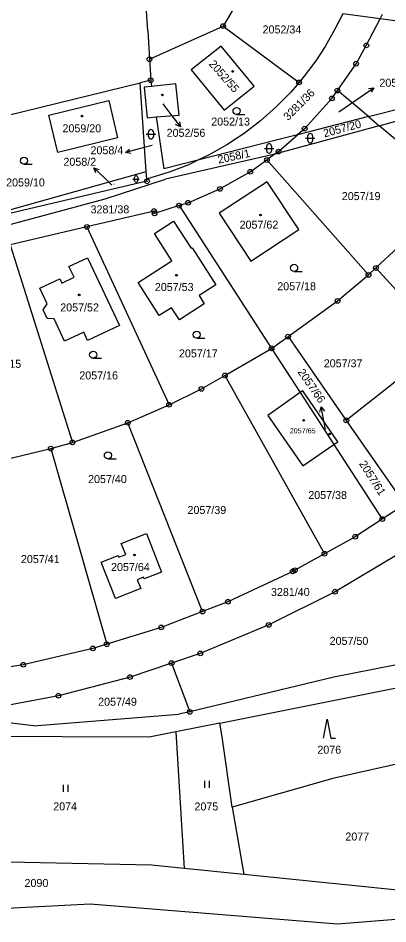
# Model space of a CAD drawing. Extents: x -736345 to -729997, y -1130177 to -1122501.
# Drawn here: x -732764.1 to -732685.6, y -1128454 to -1128261.6 of the extents above; entities that cross this region are included whole.
import ezdxf

# ---------------------------------------------------------------- set-up
doc = ezdxf.new("R2010")
doc.units = 0
for name, color, linetype in [('Vrstva 1', 7, 'Continuous'), ('Vrstva 16', 7, 'Continuous'), ('Vrstva 18', 7, 'Continuous'), ('Vrstva 19', 7, 'Continuous'), ('Vrstva 25', 7, 'Continuous')]:
    doc.layers.add(name, color=color, linetype=linetype)

msp = doc.modelspace()

# ---------------------------------------------------------------- linework, layer by layer
at = {"layer": 'Vrstva 1'}
for points in [[(-732736.63, -1128264.28), (-732737.22, -1128254.69)], [(-732717.34, -1128257.7), (-732720.64, -1128263.29)], [(-732695.2, -1128260.7), (-732696.89, -1128263.97)], [(-732687.31, -1128261.76), (-732695.2, -1128260.7)], [(-732687.31, -1128261.76), (-732686.79, -1128260.75)], [(-732690.22, -1128267.4), (-732687.31, -1128261.76)], [(-732658.02, -1128265.73), (-732687.31, -1128261.76)], [(-732736.63, -1128264.28), (-732736.26, -1128270.32)], [(-732736.26, -1128270.32), (-732720.64, -1128263.29)], [(-732720.64, -1128263.29), (-732704.51, -1128275.25)], [(-732696.89, -1128263.97), (-732698.98, -1128267.63)], [(-732727.39, -1128272.61), (-732720.39, -1128281.13), (-732714.04, -1128276.05), (-732721.06, -1128267.52), (-732727.39, -1128272.61)], [(-732698.98, -1128267.63), (-732700.94, -1128270.65)], [(-732692.38, -1128271.27), (-732690.22, -1128267.4)], [(-732736.26, -1128270.32), (-732735.99, -1128274.8)], [(-732700.94, -1128270.65), (-732703.4, -1128273.95)], [(-732696.37, -1128276.97), (-732692.38, -1128271.27)], [(-732703.4, -1128273.95), (-732704.51, -1128275.25)], [(-732773.53, -1128283.95), (-732738.27, -1128275.35)], [(-732735.99, -1128274.8), (-732738.27, -1128275.35)], [(-732736.93, -1128294.21), (-732738.27, -1128275.35)], [(-732735.8, -1128276.1), (-732737.4, -1128276.27)], [(-732737.4, -1128276.27), (-732736.77, -1128282.75), (-732734.83, -1128282.59)], [(-732735.99, -1128274.8), (-732735.8, -1128276.1)], [(-732734.83, -1128282.59), (-732729.93, -1128282.19), (-732730.65, -1128275.55), (-732735.8, -1128276.1)], [(-732704.51, -1128275.25), (-732706.27, -1128277.31)], [(-732706.27, -1128277.31), (-732709.36, -1128280.46)], [(-732697.54, -1128278.65), (-732696.37, -1128276.97)], [(-732689.78, -1128282.5), (-732696.37, -1128276.97)], [(-732757.62, -1128282.21), (-732744.88, -1128279.09), (-732743.02, -1128287.02), (-732755.71, -1128290.12), (-732757.62, -1128282.21)], [(-732703.31, -1128285.05), (-732697.54, -1128278.65)], [(-732709.36, -1128280.46), (-732712.67, -1128283.39)], [(-732689.78, -1128282.5), (-732682.2, -1128280.55)], [(-732734.83, -1128282.59), (-732733.19, -1128293.61)], [(-732712.67, -1128283.39), (-732716.17, -1128286.08)], [(-732689.78, -1128282.5), (-732704.82, -1128286.38)], [(-732689.78, -1128282.5), (-732687.47, -1128284.44)], [(-732687.47, -1128284.44), (-732681.44, -1128282.78)], [(-732687.47, -1128284.44), (-732709.64, -1128290.52)], [(-732703.31, -1128285.05), (-732704.82, -1128286.38)], [(-732677.24, -1128293.03), (-732687.47, -1128284.44)], [(-732709.63, -1128287.62), (-732725.99, -1128291.78)], [(-732716.17, -1128286.08), (-732719.86, -1128288.52)], [(-732704.82, -1128286.38), (-732709.63, -1128287.62)], [(-732708.84, -1128289.95), (-732704.82, -1128286.38)], [(-732719.86, -1128288.52), (-732723.7, -1128290.69)], [(-732709.64, -1128290.52), (-732732.88, -1128295.78)], [(-732723.7, -1128290.69), (-732725.99, -1128291.78)], [(-732709.64, -1128290.52), (-732711.34, -1128291.73)], [(-732708.84, -1128289.95), (-732709.64, -1128290.52)], [(-732725.99, -1128291.78), (-732733.19, -1128293.61)], [(-732731.8, -1128294.21), (-732727.69, -1128292.59)], [(-732725.99, -1128291.78), (-732727.69, -1128292.59)], [(-732714.86, -1128294.24), (-732711.34, -1128291.73)], [(-732689.76, -1128316.15), (-732711.34, -1128291.73)], [(-732768.52, -1128303.05), (-732736.93, -1128294.21)], [(-732736.82, -1128295.76), (-732736.93, -1128294.21)], [(-732736.82, -1128295.76), (-732731.8, -1128294.21)], [(-732721.29, -1128297.88), (-732714.86, -1128294.24)], [(-732736.79, -1128296.26), (-732768.07, -1128303.61), (-732768.36, -1128303.67)], [(-732745.69, -1128299.95), (-732732.88, -1128295.78)], [(-732736.79, -1128296.26), (-732736.82, -1128295.76)], [(-732711.27, -1128296.34), (-732721.46, -1128303.03)], [(-732704.57, -1128306.52), (-732711.27, -1128296.34)], [(-732728.07, -1128300.83), (-732721.29, -1128297.88)], [(-732783.04, -1128310.03), (-732745.69, -1128299.95)], [(-732728.07, -1128300.83), (-732729.99, -1128301.43)], [(-732735.3, -1128302.59), (-732749.56, -1128305.94)], [(-732735.19, -1128303.07), (-732735.3, -1128302.59)], [(-732729.99, -1128301.43), (-732735.19, -1128303.07)], [(-732729.99, -1128301.43), (-732710.34, -1128331.74)], [(-732721.46, -1128303.03), (-732714.76, -1128313.22)], [(-732735.22, -1128307.33), (-732731.16, -1128304.7)], [(-732731.16, -1128304.7), (-732727.41, -1128310.49)], [(-732749.56, -1128305.94), (-732765.86, -1128309.76)], [(-732749.56, -1128305.94), (-732732.11, -1128343.73)], [(-732714.76, -1128313.22), (-732704.57, -1128306.52)], [(-732731.52, -1128313.16), (-732735.22, -1128307.33)], [(-732765.86, -1128309.76), (-732752.61, -1128351.72)], [(-732727.41, -1128310.49), (-732727.22, -1128310.39)], [(-732727.22, -1128310.39), (-732722.17, -1128318.24)], [(-732683.48, -1128310.25), (-732688.17, -1128314.67)], [(-732753.35, -1128314.38), (-732749.41, -1128312.53)], [(-732749.41, -1128312.53), (-732742.63, -1128326.92)], [(-732752.28, -1128316.64), (-732753.35, -1128314.38)], [(-732738.69, -1128317.77), (-732731.52, -1128313.16)], [(-732688.17, -1128314.67), (-732689.76, -1128316.15)], [(-732688.17, -1128314.67), (-732678.72, -1128325.03)], [(-732754.86, -1128317.87), (-732752.28, -1128316.64)], [(-732696.34, -1128321.67), (-732689.76, -1128316.15)], [(-732759.52, -1128318.94), (-732755.29, -1128316.96)], [(-732755.29, -1128316.96), (-732754.86, -1128317.87)], [(-732734.19, -1128324.78), (-732738.69, -1128317.77)], [(-732722.17, -1128318.24), (-732725.74, -1128320.49)], [(-732757.95, -1128322.31), (-732759.52, -1128318.94)], [(-732725.74, -1128320.49), (-732724.63, -1128322.28)], [(-732758.83, -1128323.56), (-732757.95, -1128322.31)], [(-732724.63, -1128322.28), (-732729.9, -1128325.66)], [(-732706.85, -1128329.23), (-732696.34, -1128321.67)], [(-732757.98, -1128325.38), (-732758.83, -1128323.56)], [(-732731.57, -1128323.1), (-732734.19, -1128324.78)], [(-732729.9, -1128325.66), (-732731.57, -1128323.1)], [(-732756.5, -1128325.5), (-732757.98, -1128325.38)], [(-732754.27, -1128330.19), (-732756.5, -1128325.5)], [(-732742.63, -1128326.92), (-732749.39, -1128330.07)], [(-732750.23, -1128328.31), (-732754.27, -1128330.19)], [(-732749.39, -1128330.07), (-732750.23, -1128328.31)], [(-732710.34, -1128331.74), (-732706.85, -1128329.23)], [(-732706.85, -1128329.23), (-732694.47, -1128347.06)], [(-732720.26, -1128337.49), (-732710.34, -1128331.74)], [(-732710.34, -1128331.74), (-732704.24, -1128341.14)], [(-732725.23, -1128340.37), (-732720.26, -1128337.49)], [(-732720.26, -1128337.49), (-732699.11, -1128375.38)], [(-732683.15, -1128338.17), (-732694.47, -1128347.06)], [(-732732.11, -1128343.73), (-732725.23, -1128340.37)], [(-732704.24, -1128341.14), (-732711.1, -1128346.03)], [(-732703.72, -1128340.77), (-732704.24, -1128341.14)], [(-732704.24, -1128341.14), (-732697.1, -1128352.16)], [(-732696.29, -1128351.61), (-732703.72, -1128340.77)], [(-732740.88, -1128347.55), (-732732.11, -1128343.73)], [(-732711.1, -1128346.03), (-732703.71, -1128356.7)], [(-732694.47, -1128347.06), (-732682.08, -1128364.9)], [(-732752.61, -1128351.72), (-732740.88, -1128347.55)], [(-732724.99, -1128387.65), (-732740.88, -1128347.55)], [(-732773.96, -1128357.04), (-732757.21, -1128353.03)], [(-732757.21, -1128353.03), (-732752.61, -1128351.72)], [(-732757.21, -1128353.03), (-732745.32, -1128394.59)], [(-732703.71, -1128356.7), (-732697.1, -1128352.16)], [(-732697.1, -1128352.16), (-732696.29, -1128351.61)], [(-732697.1, -1128352.16), (-732686.83, -1128368)], [(-732682.08, -1128364.9), (-732686.83, -1128368)], [(-732686.83, -1128368), (-732692.59, -1128371.75)], [(-732742.25, -1128373.22), (-732736.91, -1128371.1)], [(-732736.91, -1128371.1), (-732733.7, -1128379.28)], [(-732692.59, -1128371.75), (-732699.11, -1128375.38)], [(-732741.31, -1128375.53), (-732742.25, -1128373.22)], [(-732746.53, -1128377.17), (-732742.88, -1128375.74)], [(-732742.88, -1128375.74), (-732742.74, -1128376.09)], [(-732742.74, -1128376.09), (-732741.31, -1128375.53)], [(-732699.11, -1128375.38), (-732705.38, -1128378.87)], [(-732683.32, -1128375.41), (-732696.87, -1128383.43)], [(-732743.51, -1128384.88), (-732746.53, -1128377.17)], [(-732733.7, -1128379.28), (-732737.37, -1128380.72)], [(-732705.85, -1128379.13), (-732719.6, -1128385.57)], [(-732705.38, -1128378.87), (-732705.85, -1128379.13)], [(-732737.51, -1128380.36), (-732738.85, -1128380.89)], [(-732738.85, -1128380.89), (-732738.12, -1128382.77)], [(-732737.37, -1128380.72), (-732737.51, -1128380.36)], [(-732738.12, -1128382.77), (-732743.51, -1128384.88)], [(-732696.87, -1128383.43), (-732710.94, -1128390.49)], [(-732719.6, -1128385.57), (-732724.99, -1128387.65)], [(-732724.99, -1128387.65), (-732733.77, -1128391.04)], [(-732733.77, -1128391.04), (-732745.32, -1128394.59)], [(-732710.94, -1128390.49), (-732725.47, -1128396.54)], [(-732748.28, -1128395.5), (-732763.06, -1128398.94)], [(-732745.32, -1128394.59), (-732748.28, -1128395.5)], [(-732725.47, -1128396.54), (-732731.58, -1128398.6)], [(-732666.88, -1128395.67), (-732697.13, -1128401.61)], [(-732763.06, -1128398.94), (-732766.27, -1128399.45)], [(-732731.58, -1128398.6), (-732740.38, -1128401.57)], [(-732731.58, -1128398.6), (-732727.71, -1128408.98)], [(-732740.38, -1128401.57), (-732755.61, -1128405.55)], [(-732697.13, -1128401.61), (-732727.71, -1128408.98)], [(-732721.29, -1128411.35), (-732677.48, -1128402.55)], [(-732755.61, -1128405.55), (-732771.08, -1128408.45)], [(-732727.71, -1128408.98), (-732730, -1128409.47)], [(-732760.85, -1128411.91), (-732780.35, -1128409.56)], [(-732760.85, -1128411.91), (-732730, -1128409.47)], [(-732721.29, -1128411.35), (-732730.67, -1128413.23)], [(-732720.86, -1128414.26), (-732721.29, -1128411.35)], [(-732736.36, -1128414.37), (-732773.29, -1128414.18)], [(-732730.67, -1128413.23), (-732736.36, -1128414.37)], [(-732730.67, -1128413.23), (-732728.93, -1128442.25)], [(-732718.7, -1128429.24), (-732720.86, -1128414.26)], [(-732679.71, -1128419.14), (-732697.31, -1128423.11)], [(-732697.31, -1128423.11), (-732718.7, -1128429.24)], [(-732718.7, -1128429.24), (-732717.21, -1128437.76)], [(-732717.21, -1128437.76), (-732716.2, -1128443.54)], [(-732735.86, -1128441.55), (-732772.91, -1128440.75)], [(-732728.93, -1128442.25), (-732735.86, -1128441.55)], [(-732716.2, -1128443.54), (-732728.93, -1128442.25)], [(-732671.76, -1128448.04), (-732716.2, -1128443.54)], [(-732770.74, -1128450.89), (-732748.87, -1128449.77)], [(-732748.87, -1128449.77), (-732696.37, -1128454)], [(-732696.37, -1128454), (-732674.18, -1128452.22)]]:
    msp.add_lwpolyline(points, dxfattribs=at)
at = {"layer": 'Vrstva 16'}
for points in [[(-732696.05, -1128281.51), (-732691.11, -1128278.08)], [(-732733.44, -1128279.82), (-732731.52, -1128282.33)], [(-732735.69, -1128288.66), (-732738.44, -1128289.39)], [(-732744.23, -1128297.07), (-732745.89, -1128295.47)], [(-732698.86, -1128348.99), (-732699.22, -1128347.13)]]:
    msp.add_lwpolyline(points, dxfattribs=at)
at = {"layer": 'Vrstva 25'}
for points in [[(-732691.11, -1128278.08), (-732688.644, -1128276.373)], [(-732689.751, -1128276.531), (-732688.644, -1128276.373), (-732689.182, -1128277.353)], [(-732731.52, -1128282.33), (-732729.698, -1128284.713)], [(-732729.909, -1128283.615), (-732729.698, -1128284.713), (-732730.703, -1128284.222)], [(-732717.77, -1128282.06), (-732716.02, -1128282.06)], [(-732736.44, -1128286.77), (-732736.44, -1128285.77)], [(-732735.44, -1128285.77), (-732735.44, -1128286.77)], [(-732736.94, -1128286.27), (-732734.94, -1128286.27)], [(-732703.13, -1128287.1), (-732701.13, -1128287.1)], [(-732702.63, -1128287.6), (-732702.63, -1128286.6)], [(-732701.63, -1128286.6), (-732701.63, -1128287.6)], [(-732738.44, -1128289.39), (-732741.34, -1128290.156)], [(-732740.245, -1128290.384), (-732741.34, -1128290.156), (-732740.501, -1128289.417)], [(-732711.86, -1128289.28), (-732709.86, -1128289.28)], [(-732711.36, -1128289.78), (-732711.36, -1128288.78)], [(-732710.36, -1128288.78), (-732710.36, -1128289.78)], [(-732762.91, -1128292.63), (-732761.16, -1128292.63)], [(-732745.89, -1128295.47), (-732748.051, -1128293.39)], [(-732747.677, -1128294.444), (-732748.051, -1128293.39), (-732746.984, -1128293.723)], [(-732739.435, -1128296.104), (-732739.435, -1128295.434)], [(-732738.764, -1128295.434), (-732738.764, -1128296.104)], [(-732739.77, -1128295.769), (-732738.429, -1128295.769)], [(-732705.56, -1128315.39), (-732703.81, -1128315.39)], [(-732726.24, -1128329.59), (-732724.49, -1128329.59)], [(-732748.21, -1128333.86), (-732746.46, -1128333.86)], [(-732700.092, -1128345.263), (-732699.792, -1128344.186), (-732699.111, -1128345.072)], [(-732699.22, -1128347.13), (-732699.792, -1128344.186)], [(-732745.09, -1128355.22), (-732743.34, -1128355.22)], [(-732699.28, -1128414.53), (-732698.53, -1128410.53), (-732697.78, -1128414.53), (-732696.78, -1128414.53)], [(-732724.527, -1128425.125), (-732724.527, -1128423.625)], [(-732723.493, -1128425.125), (-732723.493, -1128423.625)], [(-732754.527, -1128425.945), (-732754.527, -1128424.445)], [(-732753.493, -1128425.945), (-732753.493, -1128424.445)]]:
    msp.add_lwpolyline(points, dxfattribs=at)
for centre, radius in [((-732720.64, -1128263.29), 0.5), ((-732720.64, -1128263.29), 0.032), ((-732690.22, -1128267.4), 0.5), ((-732690.22, -1128267.4), 0.032), ((-732736.26, -1128270.32), 0.5), ((-732736.26, -1128270.32), 0.032), ((-732692.38, -1128271.27), 0.5), ((-732692.38, -1128271.27), 0.032), ((-732735.99, -1128274.8), 0.5), ((-732718.6, -1128272.92), 0.175), ((-732735.99, -1128274.8), 0.032), ((-732704.51, -1128275.25), 0.5), ((-732704.51, -1128275.25), 0.032), ((-732733.54, -1128277.92), 0.175), ((-732697.54, -1128278.65), 0.5), ((-732696.37, -1128276.97), 0.5), ((-732696.37, -1128276.97), 0.032), ((-732697.54, -1128278.65), 0.032), ((-732717.77, -1128281.31), 0.75), ((-732750.57, -1128282.41), 0.175), ((-732703.31, -1128285.05), 0.5), ((-732703.31, -1128285.05), 0.032), ((-732708.84, -1128289.95), 0.5), ((-732762.91, -1128291.88), 0.75), ((-732711.34, -1128291.73), 0.5), ((-732708.84, -1128289.95), 0.032), ((-732711.34, -1128291.73), 0.032), ((-732714.86, -1128294.24), 0.5), ((-732714.86, -1128294.24), 0.032), ((-732736.79, -1128296.26), 0.5), ((-732736.79, -1128296.26), 0.032), ((-732721.29, -1128297.88), 0.5), ((-732721.29, -1128297.88), 0.032), ((-732729.99, -1128301.43), 0.5), ((-732728.07, -1128300.83), 0.5), ((-732728.07, -1128300.83), 0.032), ((-732735.3, -1128302.59), 0.5), ((-732735.19, -1128303.07), 0.5), ((-732735.3, -1128302.59), 0.032), ((-732735.19, -1128303.07), 0.032), ((-732729.99, -1128301.43), 0.032), ((-732712.69, -1128303.43), 0.175), ((-732749.56, -1128305.94), 0.5), ((-732749.56, -1128305.94), 0.032), ((-732705.56, -1128314.64), 0.75), ((-732688.17, -1128314.67), 0.5), ((-732688.17, -1128314.67), 0.032), ((-732730.52, -1128316.2), 0.175), ((-732689.76, -1128316.15), 0.5), ((-732689.76, -1128316.15), 0.032), ((-732751.18, -1128320.38), 0.175), ((-732696.34, -1128321.67), 0.5), ((-732696.34, -1128321.67), 0.032), ((-732726.24, -1128328.84), 0.75), ((-732706.85, -1128329.23), 0.5), ((-732706.85, -1128329.23), 0.032), ((-732710.34, -1128331.74), 0.5), ((-732710.34, -1128331.74), 0.032), ((-732748.21, -1128333.11), 0.75), ((-732720.26, -1128337.49), 0.5), ((-732720.26, -1128337.49), 0.032), ((-732725.23, -1128340.37), 0.5), ((-732725.23, -1128340.37), 0.032), ((-732732.11, -1128343.73), 0.5), ((-732732.11, -1128343.73), 0.032), ((-732740.88, -1128347.55), 0.5), ((-732703.54, -1128347.02), 0.175), ((-732694.47, -1128347.06), 0.5), ((-732694.47, -1128347.06), 0.032), ((-732740.88, -1128347.55), 0.032), ((-732752.61, -1128351.72), 0.5), ((-732698.02, -1128349.93), 0.175), ((-732757.21, -1128353.03), 0.5), ((-732757.21, -1128353.03), 0.032), ((-732752.61, -1128351.72), 0.032), ((-732745.09, -1128354.47), 0.75), ((-732686.83, -1128368), 0.5), ((-732686.83, -1128368), 0.032), ((-732692.59, -1128371.75), 0.5), ((-732692.59, -1128371.75), 0.032), ((-732739.43, -1128375.63), 0.175), ((-732699.11, -1128375.38), 0.5), ((-732699.11, -1128375.38), 0.032), ((-732705.85, -1128379.13), 0.5), ((-732705.85, -1128379.13), 0.032), ((-732705.38, -1128378.87), 0.5), ((-732705.38, -1128378.87), 0.032), ((-732696.87, -1128383.43), 0.5), ((-732696.87, -1128383.43), 0.032), ((-732719.6, -1128385.57), 0.5), ((-732719.6, -1128385.57), 0.032), ((-732724.99, -1128387.65), 0.5), ((-732724.99, -1128387.65), 0.032), ((-732733.77, -1128391.04), 0.5), ((-732733.77, -1128391.04), 0.032), ((-732710.94, -1128390.49), 0.5), ((-732710.94, -1128390.49), 0.032), ((-732748.28, -1128395.5), 0.5), ((-732748.28, -1128395.5), 0.032), ((-732745.32, -1128394.59), 0.5), ((-732745.32, -1128394.59), 0.032), ((-732725.47, -1128396.54), 0.5), ((-732725.47, -1128396.54), 0.032), ((-732763.06, -1128398.94), 0.5), ((-732763.06, -1128398.94), 0.032), ((-732731.58, -1128398.6), 0.5), ((-732731.58, -1128398.6), 0.032), ((-732740.38, -1128401.57), 0.5), ((-732740.38, -1128401.57), 0.032), ((-732755.61, -1128405.55), 0.5), ((-732755.61, -1128405.55), 0.032), ((-732727.71, -1128408.98), 0.5), ((-732727.71, -1128408.98), 0.032)]:
    msp.add_circle(centre, radius, dxfattribs=at)
for centre, radius, start, end in [((-732735.94, -1128285.77), 0.5, 0.10099, 180.00143), ((-732735.94, -1128286.77), 0.5, 180.10243, 0.00286), ((-732702.13, -1128286.6), 0.5, 0.10099, 180.00143), ((-732702.13, -1128287.6), 0.5, 180.10243, 0.00286), ((-732710.86, -1128288.78), 0.5, 0.10099, 180.00143), ((-732710.86, -1128289.78), 0.5, 180.10243, 0.00286), ((-732739.1, -1128295.434), 0.336, 359.92996, 179.8304), ((-732739.1, -1128296.105), 0.336, 180.27009, 0.17052)]:
    msp.add_arc(centre, radius, start, end, dxfattribs=at)

# ---------------------------------------------------------------- texts
at = {"layer": 'Vrstva 16'}
for s, p in [('2057/21', (-732687.45, -1128276.17)), ('2052/56', (-732732.618, -1128286.81)), ('2058/4', (-732748.778, -1128290.51)), ('2058/2', (-732754.527, -1128292.96))]:
    msp.add_text(s, height=1.7, dxfattribs=at).set_placement(p)
msp.add_text('2057/66', height=1.7, rotation=304.90242, dxfattribs=at).set_placement((-732704.89, -1128336.804))
at = {"layer": 'Vrstva 18'}
for s, height, p in [('2052/34', 1.7, (-732712.25, -1128264.85)), ('2052/13', 1.7, (-732723.15, -1128284.42)), ('2058/4', 0.1, (-732735.704, -1128288.46)), ('2059/10', 1.7, (-732766.7, -1128297.35)), ('2058/2', 0.1, (-732744.03, -1128296.87)), ('2057/19', 1.7, (-732695.43, -1128300.25)), ('3281/38', 1.7, (-732748.77, -1128303.07)), ('2057/18', 1.7, (-732709.13, -1128319.4)), ('2057/17', 1.7, (-732730, -1128333.66)), ('2057/37', 1.7, (-732699.26, -1128335.77)), ('2057/15', 1.7, (-732771.72, -1128335.88)), ('2057/16', 1.7, (-732751.16, -1128338.34)), ('2057/40', 1.7, (-732749.3, -1128360.36)), ('2057/38', 1.7, (-732702.55, -1128363.74)), ('2057/39', 1.7, (-732728.19, -1128366.93)), ('2057/41', 1.7, (-732763.55, -1128377.36)), ('3281/40', 1.7, (-732710.47, -1128384.35)), ('2057/50', 1.7, (-732698.01, -1128394.73)), ('2057/49', 1.7, (-732747.16, -1128407.66)), ('2076', 1.7, (-732700.62, -1128417.85)), ('2074', 1.7, (-732756.7, -1128429.89)), ('2075', 1.7, (-732726.71, -1128429.91)), ('2077', 1.7, (-732694.67, -1128436.29)), ('2090', 1.7, (-732762.79, -1128446.17))]:
    msp.add_text(s, height=height, dxfattribs=at).set_placement(p)
for s, height, rotation, p in [('3281/36', 1.7, 45.10036, (-732706.82, -1128283.468)), ('2057/21', 0.1, 14.00011, (-732695.905, -1128281.268)), ('2057/20', 1.7, 15.20012, (-732699.09, -1128286.945)), ('2058/1', 1.7, 12.2001, (-732721.567, -1128292.513)), ('2057/61', 1.7, 302.50241, (-732691.824, -1128356.261))]:
    msp.add_text(s, height=height, rotation=rotation, dxfattribs=at).set_placement(p)
at = {"layer": 'Vrstva 19'}
msp.add_text('2052/55', height=1.7, rotation=311.30248, dxfattribs=at).set_placement((-732723.758, -1128271.412))
for s, height, p in [('2052/56', 0.1, (-732733.491, -1128279.62)), ('2059/20', 1.7, (-732754.73, -1128285.85)), ('2057/62', 1.7, (-732717.13, -1128306.32)), ('2057/53', 1.7, (-732735.12, -1128319.57)), ('2057/52', 1.7, (-732755.21, -1128323.9)), ('2057/65', 1.1, (-732706.47, -1128349.8)), ('2057/66', 0.1, (-732698.66, -1128348.79)), ('2057/64', 1.7, (-732744.42, -1128379.04))]:
    msp.add_text(s, height=height, dxfattribs=at).set_placement(p)

doc.saveas('drawing.dxf')
